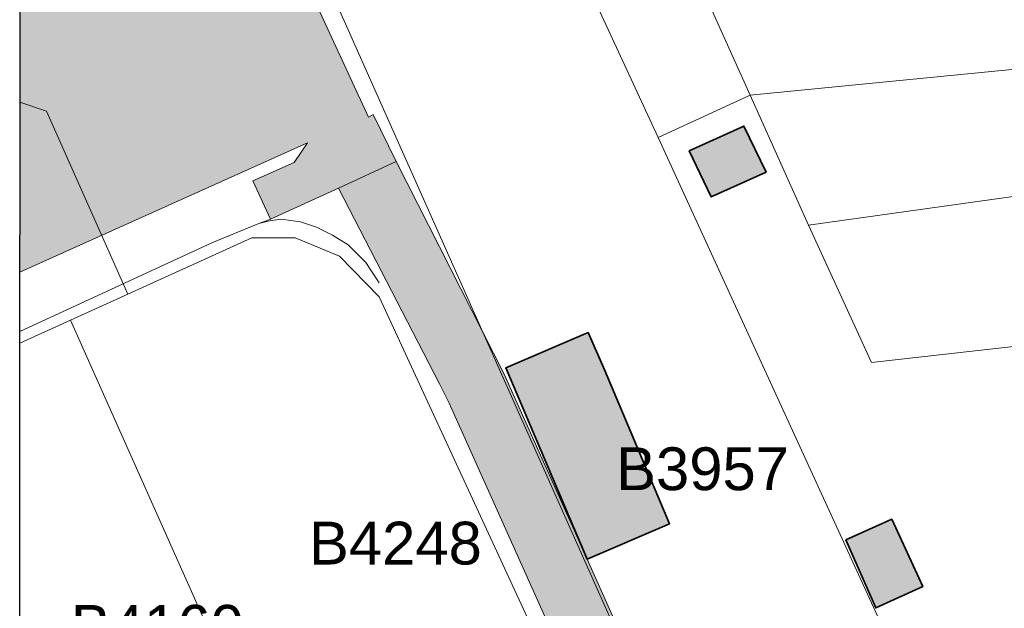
# Model space of a CAD drawing. Header units: metres. Extents: x 195696 to 514079, y 327475 to 328989.
# Tile 278 of 656: x 196034 to 196081, y 328829 to 328858. Entities that reach past the tile are written whole.
import ezdxf

# ---------------------------------------------------------------- set-up
doc = ezdxf.new("R2010")
doc.units = ezdxf.units.M
doc.linetypes.add('CENTER2', pattern=[1.125, 0.75, -0.125, 0.125, -0.125])
doc.layers.add('N-WE-KG-WERKGRENS-200-G', color=14, linetype='CENTER2', lineweight=35)
doc.layers.add('PDF2_Geometry', color=7, linetype='Continuous')
doc.layers.add('PDF2_Text', color=7, linetype='Continuous')
doc.layers.add('PDF2_Solid Fills', color=7, linetype='Continuous', true_color=0xd6ffc8)
doc.styles.add('PDF CIDFont+F1', font='arial.ttf')

# ---------------------------------------------------------------- blocks, each defined once
blk = doc.blocks.new('BUS melding Bodemplein e.o. Brunssum_230475.bkk')
at = {"layer": 'PDF2_Solid Fills', "true_color": 0xc6c6c6, "transparency": 33554559}
for points in [[(5.0006, 0.7733), (4.9973, 0.78), (4.9973, 0.7816), (4.919, 1.3549), (4.919, 1.3566), (4.9156, 1.3783), (4.899, 1.5016), (4.8073, 2.1782), (4.8023, 2.2049), (4.5923, 2.1782), (4.5873, 2.2049), (4.5723, 2.2932), (4.569, 2.3166), (4.564, 2.3449), (4.559, 2.3716), (4.5523, 2.3999), (4.5473, 2.4282), (4.5406, 2.4549), (4.5323, 2.4832), (4.524, 2.5099), (4.5173, 2.5366), (4.4373, 2.4832), (4.3973, 2.4549), (4.359, 2.4282), (4.319, 2.3999), (4.2773, 2.3716), (4.2373, 2.3449), (4.1973, 2.3166), (4.1623, 2.2932), (4.174, 2.2049), (4.1773, 2.1782), (4.2623, 1.5016), (4.2773, 1.3783), (4.2807, 1.3566), (4.2807, 1.3549), (4.2873, 1.3566), (4.2873, 1.3549), (4.3607, 0.7816), (4.3623, 0.78), (4.3623, 0.7666), (4.364, 0.7666), (4.379, 0.6383), (4.2673, 0.625), (4.2707, 0.5966), (4.2873, 0.4666), (4.289, 0.4516), (4.404, 0.4666), (4.4057, 0.4516), (4.4123, 0.3983), (4.4123, 0.3883), (4.414, 0.385), (4.414, 0.3733), (4.4157, 0.37), (4.4223, 0.3083), (4.3057, 0.2933), (5.0656, 0.2933), (5.0623, 0.3083), (5.054, 0.37), (5.054, 0.38), (5.0556, 0.3833), (5.0623, 0.39), (5.0656, 0.39), (5.069, 0.3916), (5.109, 0.3983), (5.2006, 0.3983), (5.1611, 0.7033), (5.7206, 0.7033), (5.7189, 0.7066), (5.6856, 0.7816), (5.6739, 0.8066), (5.7106, 0.7816), (5.7439, 0.7066), (5.7456, 0.7033), (5.7506, 0.7066), (5.8173, 0.7366), (5.7973, 0.7816), (5.7856, 0.8066), (5.7589, 0.865), (5.7323, 0.9216), (5.7289, 0.93), (5.7089, 0.9733), (5.6206, 0.93), (5.6256, 0.9216), (5.5023, 0.865), (5.3789, 0.8066), (5.3223, 0.7816), (5.2273, 0.7366), (5.1606, 0.7066), (5.149, 0.7733), (4.8706, 2.4866), (4.8673, 2.5016), (4.8573, 2.5666), (4.774, 2.6332), (4.6673, 2.7199), (4.5973, 2.6332), (4.6806, 2.5666), (4.7623, 2.5016), (4.7823, 2.4866), (5.0606, 0.7733), (5.069, 0.7066), (5.0812, 0.6122), (5.079, 0.625), (5.0773, 0.6383), (5.0606, 0.7666), (5.0606, 0.7733), (5.0506, 0.7716), (5.0373, 0.77), (5.0273, 0.7683), (5.019, 0.7666), (5.0106, 0.7666), (5.004, 0.77)], [(5.7206, 0.7033), (5.2523, 0.265), (5.219, 0.265), (5.1606, 0.7033)]]:
    blk.add_hatch(color=9, dxfattribs=at).paths.add_polyline_path(points)
at = {"layer": 'PDF2_Solid Fills', "true_color": 0xe35464, "transparency": 33554559}
for points in [[(6.4206, 1.8199), (6.5489, 1.8766), (6.5339, 1.9066), (6.5089, 1.9649), (6.3822, 1.9066), (6.3956, 1.8766)], [(5.6889, 1.5249), (5.7756, 1.5666), (5.7473, 1.6283), (5.7289, 1.6699), (5.6423, 1.6283), (5.6706, 1.5666)], [(6.0973, 1.1799), (6.4572, 1.3333), (6.4556, 1.3349), (6.4439, 1.3666), (6.3906, 1.4883), (6.1023, 1.3666), (6.0306, 1.3349), (6.0323, 1.3333)]]:
    blk.add_hatch(color=13, dxfattribs=at).paths.add_polyline_path(points)
at = {"layer": 'PDF2_Solid Fills', "true_color": 0xd6a487, "transparency": 33554559}
blk.add_hatch(color=33, dxfattribs=at).paths.add_polyline_path([(5.7589, 0.865), (5.9706, 0.9733), (6.1273, 1.055), (6.1639, 1.0733), (6.3939, 1.1766), (6.7406, 1.3333), (6.9122, 1.4099), (6.9556, 1.4283), (6.9689, 1.4099), (7.0122, 1.4283), (7.0422, 1.4416), (6.9855, 1.5683), (6.9839, 1.5699), (6.9839, 1.5683), (6.7022, 1.4416), (6.6722, 1.4283), (6.6289, 1.4099), (6.4572, 1.3333), (6.1089, 1.1766), (5.9056, 1.0733), (5.8673, 1.055), (5.7089, 0.9733)])
at = {"layer": 'PDF2_Geometry', "color": 150, "lineweight": 18, "true_color": 0x3379ff}
for points in [[(6.8022, 0.715), (6.0073, 0.36), (6.0506, 0.265), (6.0073, 0.36), (5.9589, 0.4683), (5.6139, 0.315), (5.5973, 0.265), (5.6139, 0.315), (5.9589, 0.4683), (5.8523, 0.7016), (5.8523, 0.7833), (5.8873, 0.8666), (5.9639, 0.9416), (6.9872, 1.4149)], [(6.9272, 1.5366), (5.1956, 0.765)]]:
    blk.add_lwpolyline(points, dxfattribs=at)
at = {"layer": 'PDF2_Geometry', "lineweight": 25}
blk.add_lwpolyline([(0.2642, 0.265), (0.2642, 16.276), (11.4304, 16.276), (11.4304, 0.265), (0.2642, 0.265), (0.2642, 16.276), (9.1488, 16.276), (9.1488, 12.3928), (6.7856, 12.3845), (6.7856, 9.8146), (11.4304, 9.8213), (11.4304, 0.265)], close=True, dxfattribs=at)
at = {"layer": 'PDF2_Geometry', "color": 150, "lineweight": 18, "true_color": 0x3379ff}
for points in [[(6.0473, 3.1015), (6.7156, 3.3982), (6.4189, 4.0565), (6.4072, 4.0848), (6.3706, 4.1432), (6.3156, 4.2015), (6.2439, 4.2315), (6.1672, 4.2332), (6.0739, 4.2165), (6.0006, 3.7782), (5.9423, 3.4215), (5.7539, 2.2832), (5.8289, 1.7499), (6.0873, 1.8683), (6.0273, 2.3982), (5.9906, 2.7099)], [(5.9423, 3.4215), (6.0006, 3.7782), (6.0739, 4.2165), (6.0373, 4.2032), (5.9489, 4.1648), (5.8656, 4.1015), (5.8039, 4.0448), (5.7023, 3.9498), (5.6573, 3.9065), (5.4339, 3.6515), (5.3173, 3.5299), (5.6956, 3.1982), (5.5323, 2.1649), (5.5839, 1.6399), (5.8289, 1.7499), (5.7539, 2.2832)], [(5.0073, 3.2032), (5.4173, 2.8349), (5.2673, 2.0866), (5.3356, 1.5283), (5.5839, 1.6399), (5.5323, 2.1649), (5.6956, 3.1982), (5.3173, 3.5299), (5.084, 3.2882)], [(7.1122, 2.5166), (6.9672, 2.8366), (6.0273, 2.3982), (6.0873, 1.8683), (5.8289, 1.7499), (5.5839, 1.6399), (5.6639, 1.4666), (6.8039, 1.9899), (7.2555, 2.1949)], [(7.1822, 1.5933), (7.4639, 1.7333), (7.2555, 2.1949), (6.8039, 1.9899), (5.6639, 1.4666), (5.1873, 1.2466), (5.1306, 1.2199), (5.1956, 0.765), (6.9272, 1.5366), (7.0339, 1.5566), (7.1072, 1.5733)], [(5.3356, 1.5283), (5.1023, 1.4233), (5.1306, 1.2199), (5.1873, 1.2466), (5.6639, 1.4666), (5.5839, 1.6399)], [(5.9589, 0.4683), (6.0073, 0.36), (6.8022, 0.715), (7.1289, 0.865), (7.3122, 0.9433), (7.1422, 1.3166), (7.0789, 1.4583), (6.9872, 1.4149), (5.9639, 0.9416), (5.8873, 0.8666), (5.8523, 0.7833), (5.8523, 0.7016)]]:
    blk.add_lwpolyline(points, close=True, dxfattribs=at)
at = {"layer": 'PDF2_Geometry', "lineweight": 18}
for points in [[(5.1606, 0.7066), (5.6256, 0.9216), (5.6206, 0.93), (5.7089, 0.9733), (6.1089, 1.1766), (6.4572, 1.3333), (6.9839, 1.5683), (6.9839, 1.5699), (7.0189, 1.5849), (7.0672, 1.5566), (7.0805, 1.5599), (7.0822, 1.5599), (7.1855, 1.5833), (7.1872, 1.5833), (7.4655, 1.7083), (7.4672, 1.7099), (7.4705, 1.7116), (7.4722, 1.7149), (7.4739, 1.7183), (7.4755, 1.7199), (7.4755, 1.7233), (7.4755, 1.7299), (7.4739, 1.7333), (6.7072, 3.4332)], [(7.6205, 0.265), (7.1305, 1.3449), (7.0872, 1.4416), (7.0622, 1.4516), (7.0422, 1.4416), (6.9689, 1.4099), (6.9556, 1.4283), (6.1639, 1.0733), (6.1273, 1.055), (5.7589, 0.865), (5.8173, 0.7366), (5.8256, 0.715), (5.8623, 0.6266), (6.0289, 0.265), (5.8623, 0.6266), (5.8256, 0.715), (5.8173, 0.7366), (5.7456, 0.7033), (5.7106, 0.7816), (5.6739, 0.8066), (5.9173, 0.265)]]:
    blk.add_lwpolyline(points, dxfattribs=at)
at = {"layer": 'PDF2_Geometry', "color": 250, "lineweight": 18, "true_color": 0x3b3b3b}
blk.add_lwpolyline([(5.9173, 0.265), (5.6739, 0.8066), (5.7106, 0.7816), (5.7456, 0.7033), (5.8173, 0.7366), (5.7589, 0.865), (5.7089, 0.9733), (5.6206, 0.93), (5.6256, 0.9216), (5.1606, 0.7066), (5.219, 0.265), (5.1606, 0.7066), (4.8573, 2.5666), (4.6673, 2.7199), (4.5973, 2.6332), (4.7623, 2.5016), (4.7823, 2.4866), (5.0606, 0.7733), (5.109, 0.3983), (5.1273, 0.265)], dxfattribs=at)
at = {"layer": 'PDF2_Geometry', "lineweight": 18}
for points in [[(6.4206, 1.8199), (6.3822, 1.9066), (6.5089, 1.9649), (6.5489, 1.8766)], [(5.6889, 1.5249), (5.6423, 1.6283), (5.7289, 1.6699), (5.7756, 1.5666)], [(6.4572, 1.3333), (6.0973, 1.1799), (6.0306, 1.3349), (6.1023, 1.3666), (6.3906, 1.4883)]]:
    blk.add_lwpolyline(points, close=True, dxfattribs=at)
at = {"layer": 'PDF2_Geometry', "lineweight": 35}
for points in [[(6.4206, 1.8199), (6.5489, 1.8766), (6.5089, 1.9649), (6.3822, 1.9066)], [(5.6889, 1.5249), (5.7756, 1.5666), (5.7289, 1.6699), (5.6423, 1.6283)], [(6.0306, 1.3349), (6.0973, 1.1799), (6.4572, 1.3333), (6.3906, 1.4883), (6.1023, 1.3666)]]:
    blk.add_lwpolyline(points, close=True, dxfattribs=at)
at = {"layer": 'PDF2_Geometry', "color": 250, "lineweight": 18, "true_color": 0x3b3b3b}
blk.add_lwpolyline([(5.7089, 0.9733), (5.7589, 0.865), (6.1273, 1.055), (6.1639, 1.0733), (6.9556, 1.4283), (6.9689, 1.4099), (7.0422, 1.4416), (6.9839, 1.5699), (6.9839, 1.5683), (6.4572, 1.3333), (6.1089, 1.1766)], close=True, dxfattribs=at)
at = {"layer": 'PDF2_Geometry', "color": 1, "lineweight": 18, "true_color": 0xff1300}
blk.add_lwpolyline([(6.0289, 0.265), (5.8623, 0.6266), (5.8256, 0.715), (5.8206, 0.735), (5.8173, 0.7566), (5.8223, 0.7933), (5.8323, 0.8233), (5.8473, 0.8533), (5.8656, 0.8833), (5.8989, 0.9166), (5.9373, 0.9416)], dxfattribs=at)
at = {"layer": 'PDF2_Solid Fills', "color": 9, "lineweight": 13, "true_color": 0xc6c6c6, "transparency": 33554559}
blk.add_solid([(5.2523, 0.265), (5.7206, 0.7033), (5.9173, 0.265)], dxfattribs=at)
at = {"layer": 'PDF2_Text', "color": 150, "true_color": 0x3379ff, "char_height": 0.0806, "attachment_point": 4, "rotation": 90, "style": 'PDF CIDFont+F1'}
for s, insert in [('B3957', (6.2877, 1.3876)), ('B4248', (6.4277, 0.8093)), ('B4160', (6.5844, 0.361))]:
    blk.add_mtext(s, dxfattribs=dict(at, insert=insert))

msp = doc.modelspace()

# ---------------------------------------------------------------- block references
at = {"layer": 'N-WE-KG-WERKGRENS-200-G', "xscale": 25.39903278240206, "yscale": 25.39903278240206, "zscale": 25.39903278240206, "rotation": 269.9955149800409}
msp.add_blockref('BUS melding Bodemplein e.o. Brunssum_230475.bkk', (196027.283, 328995.834), dxfattribs=at)

doc.saveas('drawing.dxf')
